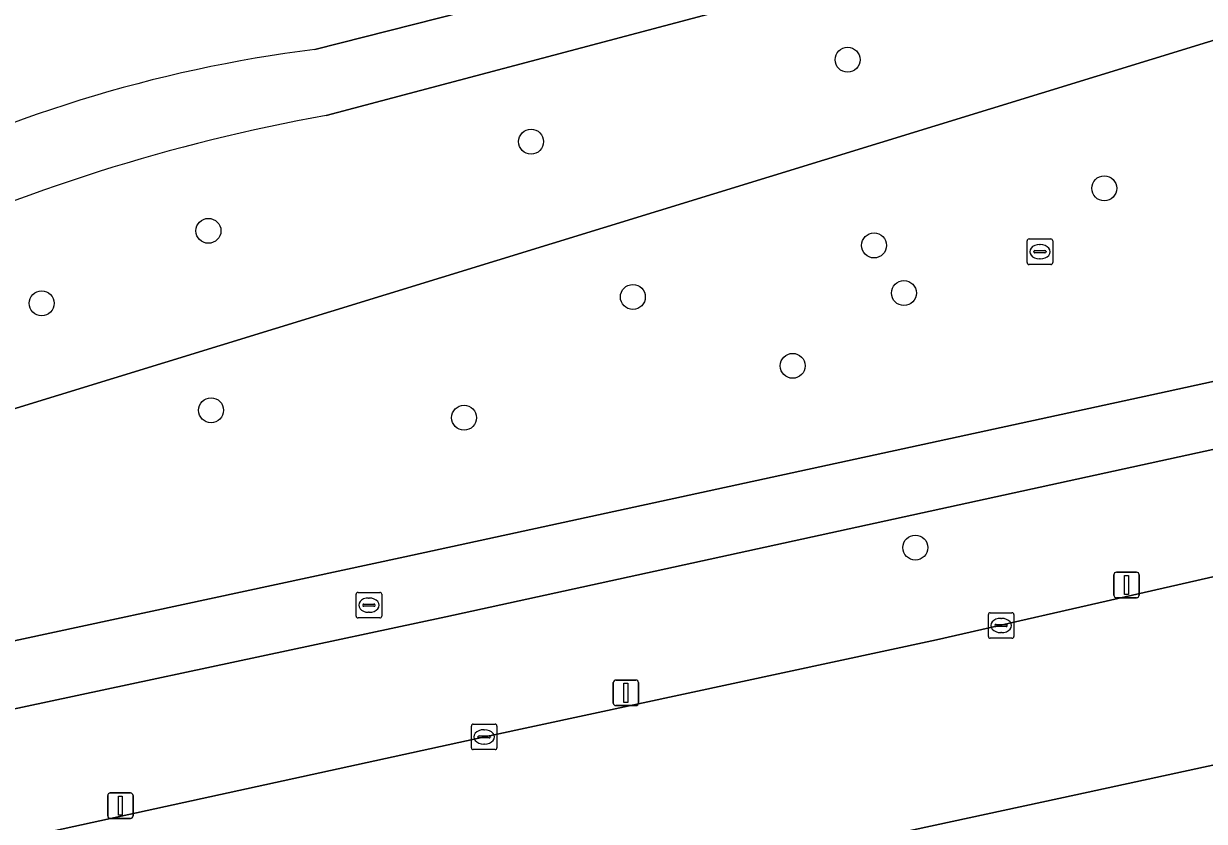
# Model space of a CAD drawing. Extents: x 159053 to 160042, y 380449 to 381423.
# Drawn here: x 159407.8 to 159454.08, y 380790.65 to 380821.92 of the extents above; entities that cross this region are included whole.
import ezdxf

# ---------------------------------------------------------------- set-up
doc = ezdxf.new("R2010")
doc.units = 0
for name, color, linetype in [('IMGEO_Berm_groen', 7, 'Continuous'), ('IMGEO_Boom', 7, 'Continuous'), ('IMGEO_Fietspad_gesloten', 7, 'Continuous'), ('IMGEO_Groenvoorziening', 7, 'Continuous'), ('IMGEO_Kolk', 7, 'Continuous'), ('IMGEO_Lichtmast', 7, 'Continuous'), ('IMGEO_Rijbaan_lokaal_gesloten', 7, 'Continuous'), ('IMGEO_Rioolput', 7, 'Continuous'), ('IMGEO_Waterloop', 7, 'Continuous')]:
    doc.layers.add(name, color=color, linetype=linetype)

msp = doc.modelspace()

# ---------------------------------------------------------------- linework, layer by layer
at = {"layer": 'IMGEO_Berm_groen'}
msp.add_lwpolyline([(159425.879, 380793.969), (159443.586, 380797.772), (159459.861, 380801.484), (159460.009, 380801.516), (159461.507, 380806.78), (159454.834, 380805.321), (159424.344, 380798.667), (159395.428, 380792.508), (159366.443, 380786.308), (159367.51, 380781.42), (159386.584, 380785.503), (159406.898, 380789.823)], close=True, dxfattribs=at)
msp.add_lwpolyline([(159430.434, 380783.675), (159489.591, 380796.5), (159488.721, 380800.291), (159449.035, 380791.688), (159397.83, 380780.651), (159361.803, 380773.018), (159343.706, 380769.224), (159337.802, 380767.938)], dxfattribs=at)
at = {"layer": 'IMGEO_Boom'}
for centre in [(159440.096, 380820.504), (159427.687, 380817.292), (159450.155, 380815.463), (159415.043, 380813.797), (159441.132, 380813.224), (159431.678, 380811.208), (159442.302, 380811.359), (159408.506, 380810.956), (159437.943, 380808.506), (159415.146, 380806.764), (159425.063, 380806.474), (159442.75, 380801.384)]:
    msp.add_circle(centre, 0.489, dxfattribs=at)
at = {"layer": 'IMGEO_Fietspad_gesloten'}
for points in [[(159454.834, 380805.321), (159461.507, 380806.78), (159476.411, 380810.038), (159486.162, 380812.11), (159485.838, 380814.605), (159478.489, 380813.151), (159464.306, 380810.051), (159452.319, 380807.43), (159422.742, 380801.026), (159401.342, 380796.428), (159392.3, 380794.485), (159373.348, 380790.451)], [(159303.62, 380772.914), (159307.608, 380773.752), (159327.794, 380778.122), (159359.379, 380784.797), (159366.443, 380786.308), (159395.428, 380792.508), (159424.344, 380798.667), (159454.834, 380805.321)]]:
    msp.add_lwpolyline(points, dxfattribs=at)
at = {"layer": 'IMGEO_Groenvoorziening'}
msp.add_lwpolyline([(159463.622, 380815.563), (159479.337, 380818.54), (159480.253, 380821.97), (159480.656, 380827.608), (159480.043, 380832.917), (159474.253, 380832.328), (159458.258, 380827.171), (159456.373, 380821.858), (159402.648, 380805.353), (159401.611, 380804.823), (159400.53, 380803.747), (159399.93, 380802.675), (159401.342, 380796.428), (159422.742, 380801.026), (159452.319, 380807.43), (159464.306, 380810.051)], close=True, dxfattribs=at)
for points in [[(159419.21, 380820.907), (159464.748, 380832.451)], [(159464.665, 380830.251), (159419.663, 380818.318)], [(159325.042, 380787.471), (159323.835, 380787.372), (159324.06, 380786.292), (159325.335, 380780.169), (159358.839, 380787.353), (159366.188, 380788.885), (159373.348, 380790.451), (159392.3, 380794.485), (159401.342, 380796.428), (159399.93, 380802.675), (159400.53, 380803.747), (159401.611, 380804.823), (159402.648, 380805.353), (159456.373, 380821.858)]]:
    msp.add_lwpolyline(points, dxfattribs=at)
for centre, radius, start, end in [((159425.981, 380767.352), 53.981, 97.2058, 117.2184), ((159432.364, 380747.807), 71.646, 100.2113, 114.8998)]:
    msp.add_arc(centre, radius, start, end, dxfattribs=at)
at = {"layer": 'IMGEO_Kolk'}
for p, q in [((159445.612, 380797.903), (159445.612, 380798.755)), ((159445.687, 380798.829), (159446.539, 380798.829)), ((159446.1, 380798.609), (159446.125, 380798.609)), ((159446.613, 380798.755), (159446.613, 380797.903)), ((159445.871, 380798.323), (159445.871, 380798.335)), ((159446.309, 380798.286), (159445.911, 380798.286)), ((159445.914, 380798.372), (159446.312, 380798.372)), ((159446.355, 380798.335), (159446.355, 380798.323)), ((159446.539, 380797.829), (159445.687, 380797.829)), ((159446.123, 380798.049), (159446.098, 380798.049)), ((159425.424, 380794.464), (159426.276, 380794.464)), ((159425.349, 380793.538), (159425.349, 380794.39)), ((159425.608, 380793.958), (159425.608, 380793.97)), ((159425.651, 380794.007), (159426.049, 380794.007)), ((159425.837, 380794.244), (159425.862, 380794.244)), ((159426.092, 380793.97), (159426.092, 380793.958)), ((159426.35, 380794.39), (159426.35, 380793.538)), ((159426.046, 380793.921), (159425.648, 380793.921)), ((159425.86, 380793.684), (159425.835, 380793.684)), ((159426.276, 380793.464), (159425.424, 380793.464))]:
    msp.add_line(p, q, dxfattribs=at)
for points in [[(159445.612, 380797.903), (159445.612, 380798.755)], [(159445.687, 380798.829), (159446.539, 380798.829)], [(159446.613, 380798.755), (159446.613, 380797.903)], [(159446.539, 380797.829), (159445.687, 380797.829)], [(159425.424, 380794.464), (159426.276, 380794.464)], [(159425.349, 380793.538), (159425.349, 380794.39)], [(159426.35, 380794.39), (159426.35, 380793.538)], [(159426.276, 380793.464), (159425.424, 380793.464)]]:
    msp.add_lwpolyline(points, dxfattribs=at)
for centre, radius, start, end in [((159445.689, 380798.753), 0.0765, 91.552, 178.448), ((159445.689, 380798.753), 0.0765, 91.552, 178.448), ((159446.537, 380798.753), 0.0765, 1.552, 88.448), ((159446.537, 380798.753), 0.0765, 1.552, 88.448), ((159445.911, 380798.332), 0.0403, 85.8775, 175.7526), ((159445.908, 380798.322), 0.0366, 178.938, 274.7102), ((159446.312, 380798.329), 0.043, 264.8664, 352.4533), ((159446.316, 380798.334), 0.0386, 1.7309, 96.639), ((159445.689, 380797.905), 0.0765, 181.552, 268.448), ((159445.689, 380797.905), 0.0765, 181.552, 268.448), ((159446.537, 380797.905), 0.0765, 271.552, 358.448), ((159446.537, 380797.905), 0.0765, 271.552, 358.448), ((159425.426, 380794.388), 0.0765, 91.552, 178.448), ((159425.426, 380794.388), 0.0765, 91.552, 178.448), ((159426.274, 380794.388), 0.0765, 1.552, 88.448), ((159426.274, 380794.388), 0.0765, 1.552, 88.448), ((159425.648, 380793.967), 0.0403, 85.8775, 175.7526), ((159425.645, 380793.957), 0.0366, 178.938, 274.7102), ((159426.049, 380793.964), 0.043, 264.8664, 352.4533), ((159426.053, 380793.969), 0.0386, 1.7309, 96.639), ((159425.426, 380793.54), 0.0765, 181.552, 268.448), ((159425.426, 380793.54), 0.0765, 181.552, 268.448), ((159426.274, 380793.54), 0.0765, 271.552, 358.448), ((159426.274, 380793.54), 0.0765, 271.552, 358.448)]:
    msp.add_arc(centre, radius, start, end, dxfattribs=at)
for centre, major_axis, ratio, start_param, end_param in [((159446.099, 380798.329), (-0.387, 0.002), 0.722429, 4.712389, 7.853982), ((159446.124, 380798.329), (-0.39, 0.002), 0.717154, 1.570796, 4.712389), ((159425.836, 380793.964), (-0.387, 0.002), 0.722429, 4.712389, 7.853982), ((159425.861, 380793.964), (-0.39, 0.002), 0.717154, 1.570796, 4.712389)]:
    msp.add_ellipse(centre, major_axis=major_axis, ratio=ratio, start_param=start_param, end_param=end_param, dxfattribs=at)
at = {"layer": 'IMGEO_Lichtmast'}
for p, q in [((159450.534, 380799.519), (159450.534, 380800.319)), ((159450.534, 380800.319), (159450.534, 380799.519)), ((159450.634, 380800.419), (159451.424, 380800.419)), ((159451.424, 380800.419), (159450.634, 380800.419)), ((159451.524, 380800.319), (159451.524, 380799.519)), ((159451.524, 380799.519), (159451.524, 380800.319)), ((159451.424, 380799.419), (159450.634, 380799.419)), ((159450.634, 380799.419), (159451.424, 380799.419)), ((159430.91, 380795.289), (159430.91, 380796.089)), ((159430.91, 380796.089), (159430.91, 380795.289)), ((159431.01, 380796.189), (159431.8, 380796.189)), ((159431.8, 380796.189), (159431.01, 380796.189)), ((159431.9, 380796.089), (159431.9, 380795.289)), ((159431.9, 380795.289), (159431.9, 380796.089)), ((159431.8, 380795.189), (159431.01, 380795.189)), ((159431.01, 380795.189), (159431.8, 380795.189)), ((159411.097, 380790.867), (159411.097, 380791.667)), ((159411.097, 380791.667), (159411.097, 380790.867)), ((159411.197, 380791.767), (159411.987, 380791.767)), ((159411.987, 380791.767), (159411.197, 380791.767)), ((159412.087, 380791.667), (159412.087, 380790.867)), ((159412.087, 380790.867), (159412.087, 380791.667)), ((159411.987, 380790.767), (159411.197, 380790.767)), ((159411.197, 380790.767), (159411.987, 380790.767))]:
    msp.add_line(p, q, dxfattribs=at)
for points in [[(159450.954, 380800.294), (159451.104, 380800.294), (159451.104, 380799.544), (159450.954, 380799.544), (159450.954, 380800.294)], [(159431.33, 380796.064), (159431.48, 380796.064), (159431.48, 380795.314), (159431.33, 380795.314), (159431.33, 380796.064)], [(159411.517, 380791.642), (159411.667, 380791.642), (159411.667, 380790.892), (159411.517, 380790.892), (159411.517, 380791.642)]]:
    msp.add_lwpolyline(points, dxfattribs=at)
for centre, start, end in [((159450.634, 380800.319), 90, 180), ((159450.634, 380800.319), 90, 180), ((159451.424, 380800.319), 0, 90), ((159451.424, 380800.319), 360, 90), ((159450.634, 380799.519), 180, 270), ((159450.634, 380799.519), 180, 270), ((159451.424, 380799.519), 270, 0), ((159451.424, 380799.519), 270, 0), ((159431.01, 380796.089), 90, 180), ((159431.01, 380796.089), 90, 180), ((159431.8, 380796.089), 0, 90), ((159431.8, 380796.089), 360, 90), ((159431.01, 380795.289), 180, 270), ((159431.01, 380795.289), 180, 270), ((159431.8, 380795.289), 270, 0), ((159431.8, 380795.289), 270, 0), ((159411.197, 380791.667), 90, 180), ((159411.197, 380791.667), 90, 180), ((159411.987, 380791.667), 0, 90), ((159411.987, 380791.667), 360, 90), ((159411.197, 380790.867), 180, 270), ((159411.197, 380790.867), 180, 270), ((159411.987, 380790.867), 270, 0), ((159411.987, 380790.867), 270, 0)]:
    msp.add_arc(centre, 0.1, start, end, dxfattribs=at)
at = {"layer": 'IMGEO_Rijbaan_lokaal_gesloten'}
for points in [[(159464.978, 380802.574), (159460.009, 380801.516), (159459.861, 380801.484), (159443.586, 380797.772), (159425.879, 380793.969), (159406.898, 380789.823)], [(159397.83, 380780.651), (159449.035, 380791.688), (159488.721, 380800.291), (159491.044, 380800.794), (159493.088, 380801.232)]]:
    msp.add_lwpolyline(points, dxfattribs=at)
at = {"layer": 'IMGEO_Rioolput'}
for p, q in [((159447.133, 380812.551), (159447.133, 380813.403)), ((159447.208, 380813.477), (159448.06, 380813.477)), ((159448.134, 380813.403), (159448.134, 380812.551)), ((159447.392, 380812.971), (159447.392, 380812.983)), ((159447.83, 380812.934), (159447.432, 380812.934)), ((159447.435, 380813.02), (159447.833, 380813.02)), ((159447.621, 380813.257), (159447.646, 380813.257)), ((159447.876, 380812.983), (159447.876, 380812.971)), ((159448.06, 380812.477), (159447.208, 380812.477)), ((159447.644, 380812.697), (159447.619, 380812.697)), ((159420.832, 380798.7), (159420.832, 380799.552)), ((159420.907, 380799.626), (159421.759, 380799.626)), ((159421.833, 380799.552), (159421.833, 380798.7)), ((159421.091, 380799.12), (159421.091, 380799.132)), ((159421.529, 380799.083), (159421.131, 380799.083)), ((159421.134, 380799.169), (159421.532, 380799.169)), ((159421.32, 380799.406), (159421.345, 380799.406)), ((159421.575, 380799.132), (159421.575, 380799.12)), ((159421.759, 380798.626), (159420.907, 380798.626)), ((159421.343, 380798.846), (159421.318, 380798.846))]:
    msp.add_line(p, q, dxfattribs=at)
for points in [[(159447.133, 380812.551), (159447.133, 380813.403)], [(159447.208, 380813.477), (159448.06, 380813.477)], [(159448.134, 380813.403), (159448.134, 380812.551)], [(159448.06, 380812.477), (159447.208, 380812.477)], [(159420.832, 380798.7), (159420.832, 380799.552)], [(159420.907, 380799.626), (159421.759, 380799.626)], [(159421.833, 380799.552), (159421.833, 380798.7)], [(159421.759, 380798.626), (159420.907, 380798.626)]]:
    msp.add_lwpolyline(points, dxfattribs=at)
for centre, radius, start, end in [((159447.21, 380813.401), 0.0765, 91.552, 178.448), ((159447.21, 380813.401), 0.0765, 91.552, 178.448), ((159448.058, 380813.401), 0.0765, 1.552, 88.448), ((159448.058, 380813.401), 0.0765, 1.552, 88.448), ((159447.432, 380812.98), 0.0403, 85.8775, 175.7526), ((159447.429, 380812.97), 0.0366, 178.938, 274.7102), ((159447.833, 380812.977), 0.043, 264.8664, 352.4533), ((159447.837, 380812.982), 0.0386, 1.7309, 96.639), ((159447.21, 380812.553), 0.0765, 181.552, 268.448), ((159447.21, 380812.553), 0.0765, 181.552, 268.448), ((159448.058, 380812.553), 0.0765, 271.552, 358.448), ((159448.058, 380812.553), 0.0765, 271.552, 358.448), ((159420.909, 380799.55), 0.0765, 91.552, 178.448), ((159420.909, 380799.55), 0.0765, 91.552, 178.448), ((159421.757, 380799.55), 0.0765, 1.552, 88.448), ((159421.757, 380799.55), 0.0765, 1.552, 88.448), ((159421.131, 380799.129), 0.0403, 85.8775, 175.7526), ((159421.128, 380799.119), 0.0366, 178.938, 274.7102), ((159421.532, 380799.126), 0.043, 264.8664, 352.4533), ((159421.536, 380799.131), 0.0386, 1.7309, 96.639), ((159420.909, 380798.702), 0.0765, 181.552, 268.448), ((159420.909, 380798.702), 0.0765, 181.552, 268.448), ((159421.757, 380798.702), 0.0765, 271.552, 358.448), ((159421.757, 380798.702), 0.0765, 271.552, 358.448)]:
    msp.add_arc(centre, radius, start, end, dxfattribs=at)
for centre, major_axis, ratio, start_param, end_param in [((159447.62, 380812.977), (-0.387, 0.002), 0.722429, 4.712389, 7.853982), ((159447.645, 380812.977), (-0.39, 0.002), 0.717154, 1.570796, 4.712389), ((159421.319, 380799.126), (-0.387, 0.002), 0.722429, 4.712389, 7.853982), ((159421.344, 380799.126), (-0.39, 0.002), 0.717154, 1.570796, 4.712389)]:
    msp.add_ellipse(centre, major_axis=major_axis, ratio=ratio, start_param=start_param, end_param=end_param, dxfattribs=at)
at = {"layer": 'IMGEO_Waterloop'}
for points in [[(159464.748, 380832.451), (159419.21, 380820.907)], [(159419.663, 380818.318), (159464.665, 380830.251)]]:
    msp.add_lwpolyline(points, dxfattribs=at)
for centre, radius, start, end in [((159425.981, 380767.352), 53.981, 97.2058, 117.2184), ((159432.364, 380747.807), 71.646, 100.2113, 114.8998)]:
    msp.add_arc(centre, radius, start, end, dxfattribs=at)

doc.saveas('drawing.dxf')
